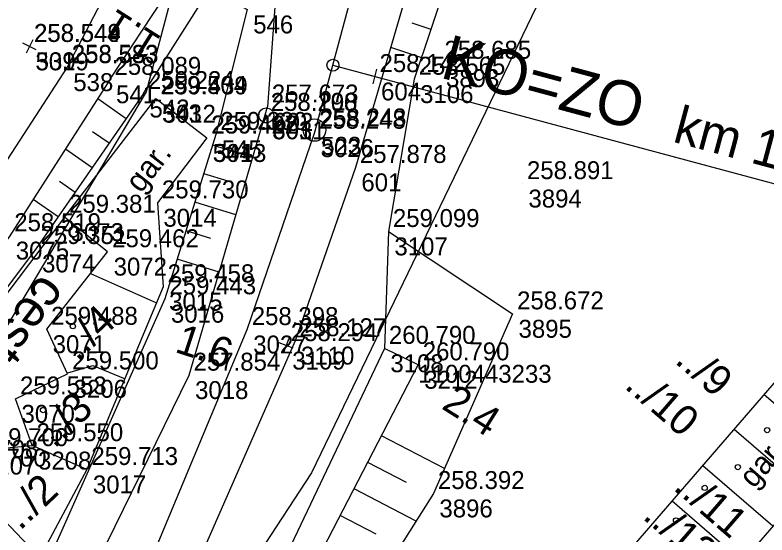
# Model space of a CAD drawing. Extents: x -496688 to -495455, y -1089309 to -1088026.
# Drawn here: x -495844.5 to -495794.2, y -1089035.1 to -1089000.3 of the extents above; entities that cross this region are included whole.
import ezdxf

# ---------------------------------------------------------------- set-up
doc = ezdxf.new("R2010")
doc.units = 0
for name, color, linetype in [('Vrstva 1', 7, 'Continuous'), ('Vrstva 23', 7, 'Continuous'), ('Vrstva 48', 7, 'Continuous'), ('Vrstva 49', 7, 'Continuous'), ('Vrstva 51', 7, 'Continuous'), ('Vrstva 55', 7, 'Continuous'), ('Vrstva 57', 7, 'Continuous'), ('Vrstva 59', 7, 'Continuous'), ('Vrstva 60', 7, 'Continuous'), ('Vrstva 61', 7, 'Continuous'), ('Vrstva 7', 7, 'Continuous')]:
    doc.layers.add(name, color=color, linetype=linetype)

msp = doc.modelspace()

# ---------------------------------------------------------------- linework, layer by layer
at = {"layer": 'Vrstva 1'}
msp.add_line((-495823.251, -1089003.622), (-495779.69, -1089015.311), dxfattribs=at)
for points in [[(-495907.663, -1089127.884), (-495890.17, -1089113.043), (-495873.129, -1089095.457), (-495865.07, -1089085.751), (-495854.252, -1089070.841), (-495844.558, -1089054.973), (-495836.081, -1089038.326), (-495828.983, -1089021.317), (-495824.474, -1089008.173), (-495824.431, -1089008.019), (-495818.486, -1088985.868), (-495813.737, -1088962.888), (-495809.977, -1088936.87), (-495807.935, -1088912), (-495807.479, -1088882.915), (-495809.634, -1088849.637), (-495812.479, -1088829.606)], [(-495817.129, -1088831.255), (-495814.517, -1088849.896), (-495812.926, -1088882.632), (-495813.806, -1088911.575), (-495816.396, -1088935.09), (-495819.361, -1088949.813), (-495824.664, -1088968.125), (-495829.412, -1088980.552), (-495832.001, -1088986.46), (-495841.028, -1089003.756), (-495851.964, -1089020.577), (-495864.204, -1089035.738), (-495877.809, -1089049.639), (-495892.685, -1089062.102), (-495909.087, -1089073.334), (-495926.674, -1089082.933), (-495938.866, -1089088.355), (-495959.939, -1089095.513), (-495966.65, -1089097.262), (-495981.258, -1089100.234), (-495998.48, -1089102.26), (-496011.92, -1089102.84)]]:
    msp.add_lwpolyline(points, dxfattribs=at)
msp.add_circle((-495823.251, -1089003.622), 0.4, dxfattribs=at)
at = {"layer": 'Vrstva 23'}
for p, q in [((-495756.511, -1088991.44), (-495832.842, -1089079.508)), ((-495835.04, -1089019.55), (-495839.46, -1089017.58)), ((-495808.671, -1089042.213), (-495787.907, -1089018.172)), ((-495840.99, -1089024.22), (-495839.33, -1089023.73)), ((-495839.33, -1089023.73), (-495837.16, -1089024.61)), ((-495794.379, -1089025.665), (-495789.686, -1089029.716)), ((-495791.705, -1089032.046), (-495796.4, -1089028.005)), ((-495839.718, -1089030.682), (-495843.383, -1089029.089)), ((-495798.48, -1089030.414), (-495793.799, -1089034.462)), ((-495795.861, -1089036.841), (-495800.538, -1089032.796)), ((-495845.96, -1089033.35), (-495842.83, -1089036.62))]:
    msp.add_line(p, q, dxfattribs=at)
for points in [[(-495831.691, -1089008.489), (-495834.996, -1089012.835), (-495834.614, -1089018.453), (-495839.716, -1089030.684), (-495842.914, -1089036.658), (-495847.741, -1089041.216), (-495853.892, -1089034.758), (-495849.075, -1089030.2), (-495848.518, -1089030.789), (-495847.073, -1089029.421), (-495843.387, -1089029.089), (-495844.495, -1089025.959), (-495841.007, -1089024.283), (-495842.408, -1089021.296), (-495838.327, -1089016.105), (-495841.211, -1089013.798), (-495835.096, -1089005.847)], [(-495835.096, -1089005.847), (-495831.691, -1089008.489)]]:
    msp.add_lwpolyline(points, dxfattribs=at)
at = {"layer": 'Vrstva 48'}
for p, q in [((-495817.971, -1089000.787), (-495816.694, -1089001.213)), ((-495819.385, -1089002.423), (-495817.328, -1089003.11)), ((-495838.994, -1089005.858), (-495837.081, -1089007.184)), ((-495839.333, -1089008.056), (-495838.221, -1089008.827)), ((-495828.627, -1089009.802), (-495831.309, -1089008.972)), ((-495841.155, -1089009.227), (-495839.36, -1089010.471)), ((-495830.272, -1089011.387), (-495831.901, -1089010.883)), ((-495841.541, -1089011.393), (-495840.5, -1089012.115)), ((-495843.315, -1089012.596), (-495841.639, -1089013.758)), ((-495829.747, -1089013.643), (-495832.492, -1089012.793)), ((-495831.418, -1089015.219), (-495833.083, -1089014.704)), ((-495830.867, -1089017.483), (-495833.674, -1089016.614)), ((-495815.783, -1089030.615), (-495819.997, -1089028.433)), ((-495818.334, -1089031.546), (-495820.916, -1089030.21)), ((-495817.684, -1089034.135), (-495821.836, -1089031.986)), ((-495820.355, -1089035.004), (-495822.755, -1089033.762))]:
    msp.add_line(p, q, dxfattribs=at)
at = {"layer": 'Vrstva 49'}
for points in [[(-495804.961, -1088925.871), (-495806.445, -1088940.556), (-495810.311, -1088963.879), (-495814.814, -1088986.85), (-495821.745, -1089010.464)], [(-495814.537, -1088994.752), (-495817.811, -1089004.557), (-495819.532, -1089014.752), (-495819.802, -1089022.575), (-495826.913, -1089037.557), (-495830.809, -1089045.671)], [(-495838.167, -1089004.567), (-495832.394, -1088995.819), (-495826.984, -1088997.565)], [(-495826.984, -1088997.565), (-495827.639, -1089006.416)], [(-495835.928, -1089005.52), (-495831.486, -1088998.499), (-495828.985, -1088999.893), (-495831.087, -1089008.254)], [(-495838.167, -1089004.567), (-495844.877, -1089015.033), (-495852.408, -1089025.316), (-495853.886, -1089029.111)], [(-495835.928, -1089005.52), (-495843.118, -1089015.892), (-495851.076, -1089026.501)], [(-495860.539, -1089075.591), (-495857.666, -1089071.966), (-495849.827, -1089058.791), (-495842.781, -1089044.581), (-495832.876, -1089024.368), (-495827.639, -1089006.416)], [(-495831.087, -1089008.254), (-495834.492, -1089019.256), (-495842.95, -1089038.28), (-495851.065, -1089054.628), (-495858.825, -1089070.98), (-495860.539, -1089075.591)], [(-495821.745, -1089010.464), (-495825.785, -1089022.062), (-495833.285, -1089039.204), (-495841.647, -1089056.477), (-495851.993, -1089073.129), (-495853.875, -1089076.49)], [(-495819.532, -1089014.752), (-495811.223, -1089020.266)], [(-495811.223, -1089020.266), (-495816.521, -1089032.291), (-495823.438, -1089043.254), (-495829.945, -1089053.383)], [(-495825.245, -1089038.571), (-495817.535, -1089023.678), (-495819.802, -1089022.575)]]:
    msp.add_lwpolyline(points, dxfattribs=at)
at = {"layer": 'Vrstva 51'}
msp.add_lwpolyline([(-495841.211, -1089013.798), (-495856.742, -1089034.325), (-495858.592, -1089041.647), (-495863.076, -1089050.756), (-495864.781, -1089054.004), (-495863.372, -1089062.507), (-495864.642, -1089069.593), (-495875.073, -1089084.533), (-495890.72, -1089100.774)], dxfattribs=at)
at = {"layer": 'Vrstva 55'}
for p, q in [((-495833.44, -1088996.668), (-495835.76, -1089005.4)), ((-495808.167, -1088996.668), (-495824.69, -1089030.9)), ((-495835.76, -1089005.4), (-495852.35, -1089033.29)), ((-495824.69, -1089030.9), (-495846.37, -1089064.18))]:
    msp.add_line(p, q, dxfattribs=at)
at = {"layer": 'Vrstva 59'}
for centre in [(-495840.659, -1089021.093), (-495842.654, -1089026.707), (-495794.187, -1089028.047), (-495796.151, -1089030.524), (-495798.364, -1089031.918), (-495800.285, -1089034.097)]:
    msp.add_circle(centre, 0.175, dxfattribs=at)
at = {"layer": 'Vrstva 60'}
for p, q in [((-495843.563, -1089002.366), (-495843.563, -1089002.366)), ((-495843.563, -1089002.366), (-495843.563, -1089002.366)), ((-495843.547, -1089002.36), (-495843.547, -1089002.36)), ((-495843.547, -1089002.36), (-495843.547, -1089002.36)), ((-495816.079, -1089003.488), (-495816.079, -1089003.488)), ((-495816.079, -1089003.488), (-495816.079, -1089003.488)), ((-495841.028, -1089003.756), (-495841.028, -1089003.756)), ((-495841.028, -1089003.756), (-495841.028, -1089003.756)), ((-495841.026, -1089003.789), (-495841.026, -1089003.789)), ((-495838.167, -1089004.567), (-495838.167, -1089004.567)), ((-495838.167, -1089004.567), (-495838.167, -1089004.567)), ((-495820.428, -1089004.38), (-495820.428, -1089004.38)), ((-495820.428, -1089004.38), (-495820.428, -1089004.38)), ((-495817.811, -1089004.557), (-495817.811, -1089004.557)), ((-495817.811, -1089004.557), (-495817.811, -1089004.557)), ((-495835.928, -1089005.52), (-495835.928, -1089005.52)), ((-495835.928, -1089005.52), (-495835.928, -1089005.52)), ((-495835.096, -1089005.847), (-495835.096, -1089005.847)), ((-495835.096, -1089005.847), (-495835.096, -1089005.847)), ((-495835.054, -1089005.873), (-495835.054, -1089005.873)), ((-495835.054, -1089005.873), (-495835.054, -1089005.873)), ((-495827.639, -1089006.416), (-495827.639, -1089006.416)), ((-495827.639, -1089006.416), (-495827.639, -1089006.416)), ((-495827.715, -1089006.977), (-495827.715, -1089006.977)), ((-495827.715, -1089006.977), (-495827.715, -1089006.977)), ((-495827.707, -1089006.982), (-495827.707, -1089006.982)), ((-495827.707, -1089006.982), (-495827.707, -1089006.982)), ((-495824.431, -1089008.019), (-495824.431, -1089008.019)), ((-495824.431, -1089008.019), (-495824.431, -1089008.019)), ((-495831.691, -1089008.489), (-495831.691, -1089008.489)), ((-495831.691, -1089008.489), (-495831.691, -1089008.489)), ((-495831.674, -1089008.499), (-495831.674, -1089008.499)), ((-495831.674, -1089008.499), (-495831.674, -1089008.499)), ((-495831.087, -1089008.254), (-495831.087, -1089008.254)), ((-495831.087, -1089008.254), (-495831.087, -1089008.254)), ((-495824.474, -1089008.173), (-495824.474, -1089008.173)), ((-495824.474, -1089008.173), (-495824.474, -1089008.173)), ((-495821.745, -1089010.464), (-495821.745, -1089010.464)), ((-495821.745, -1089010.464), (-495821.745, -1089010.464)), ((-495810.56, -1089011.548), (-495810.56, -1089011.548)), ((-495810.56, -1089011.548), (-495810.56, -1089011.548)), ((-495834.996, -1089012.835), (-495834.996, -1089012.835)), ((-495834.996, -1089012.835), (-495834.996, -1089012.835)), ((-495841.211, -1089013.798), (-495841.211, -1089013.798)), ((-495841.211, -1089013.798), (-495841.211, -1089013.798)), ((-495819.532, -1089014.752), (-495819.532, -1089014.752)), ((-495819.532, -1089014.752), (-495819.532, -1089014.752)), ((-495843.118, -1089015.892), (-495843.118, -1089015.892)), ((-495843.118, -1089015.892), (-495843.118, -1089015.892)), ((-495838.327, -1089016.105), (-495838.327, -1089016.105)), ((-495838.327, -1089016.105), (-495838.327, -1089016.105)), ((-495834.614, -1089018.453), (-495834.614, -1089018.453)), ((-495834.614, -1089018.453), (-495834.614, -1089018.453)), ((-495834.492, -1089019.256), (-495834.492, -1089019.256)), ((-495834.492, -1089019.256), (-495834.492, -1089019.256)), ((-495811.223, -1089020.266), (-495811.223, -1089020.266)), ((-495811.223, -1089020.266), (-495811.223, -1089020.266)), ((-495842.408, -1089021.296), (-495842.408, -1089021.296)), ((-495842.408, -1089021.296), (-495842.408, -1089021.296)), ((-495828.983, -1089021.317), (-495828.983, -1089021.317)), ((-495828.983, -1089021.317), (-495828.983, -1089021.317)), ((-495825.785, -1089022.062), (-495825.785, -1089022.062)), ((-495825.785, -1089022.062), (-495825.785, -1089022.062)), ((-495826.372, -1089022.393), (-495826.372, -1089022.393)), ((-495826.372, -1089022.393), (-495826.372, -1089022.393)), ((-495819.802, -1089022.575), (-495819.802, -1089022.575)), ((-495819.802, -1089022.575), (-495819.802, -1089022.575)), ((-495817.535, -1089023.678), (-495817.535, -1089023.678)), ((-495817.535, -1089023.678), (-495817.535, -1089023.678)), ((-495841.007, -1089024.283), (-495841.007, -1089024.283)), ((-495841.007, -1089024.283), (-495841.007, -1089024.283)), ((-495832.876, -1089024.368), (-495832.876, -1089024.368)), ((-495832.876, -1089024.368), (-495832.876, -1089024.368)), ((-495844.495, -1089025.959), (-495844.495, -1089025.959)), ((-495844.495, -1089025.959), (-495844.495, -1089025.959)), ((-495843.387, -1089029.089), (-495843.387, -1089029.089)), ((-495843.387, -1089029.089), (-495843.387, -1089029.089)), ((-495839.716, -1089030.684), (-495839.716, -1089030.684)), ((-495839.716, -1089030.684), (-495839.716, -1089030.684)), ((-495816.521, -1089032.291), (-495816.521, -1089032.291)), ((-495816.521, -1089032.291), (-495816.521, -1089032.291))]:
    msp.add_line(p, q, dxfattribs=at)
at = {"layer": 'Vrstva 7'}
for p, q in [((-495843.339, -1089001.919), (-495843.787, -1089002.813)), ((-495843.116, -1089002.59), (-495844.01, -1089002.142)), ((-495820.557, -1089004.862), (-495820.299, -1089003.898)), ((-495820.91, -1089004.251), (-495819.946, -1089004.509)), ((-495827.757, -1089006.982), (-495827.657, -1089006.982)), ((-495827.678, -1089007.01), (-495827.752, -1089006.944)), ((-495826.196, -1089021.925), (-495826.548, -1089022.861)), ((-495825.904, -1089022.569), (-495826.84, -1089022.217))]:
    msp.add_line(p, q, dxfattribs=at)
for centre, radius in [((-495827.715, -1089006.977), 0.5), ((-495827.707, -1089006.982), 0.5), ((-495824.481, -1089007.961), 0.75)]:
    msp.add_circle(centre, radius, dxfattribs=at)

# ---------------------------------------------------------------- texts
at = {"layer": 'Vrstva 1'}
for s, height, rotation, p in [('KO=ZO', 3, 344.9791, (-495816.152, -1089004.436)), ('km 115,205', 2.5, 344.9799, (-495800.578, -1089008.729))]:
    msp.add_text(s, height=height, rotation=rotation, dxfattribs=at).set_placement(p)
at = {"layer": 'Vrstva 23'}
for rotation, p in [(52.0561, (-495836.092, -1089012.243)), (48.9175, (-495795.079, -1089032.012))]:
    msp.add_text('gar.', height=1.5, rotation=rotation, dxfattribs=at).set_placement(p)
at = {"layer": 'Vrstva 48'}
for s, rotation, p in [('1.1', 147.6217, (-495834.629, -1089001.782)), ('1.6', 341.8148, (-495833.905, -1089022.796)), ('2.4', 327.7276, (-495816.051, -1089026.567))]:
    msp.add_text(s, height=2, rotation=rotation, dxfattribs=at).set_placement(p)
at = {"layer": 'Vrstva 51'}
msp.add_text('cesta', height=2.5, rotation=232.8884, dxfattribs=at).set_placement((-495842.75, -1089017.489))
at = {"layer": 'Vrstva 57'}
for s, rotation, p in [('../4', 43.419, (-495840.351, -1089023.507)), ('../9', 319.1477, (-495800.432, -1089023.508)), ('../10', 319.1477, (-495803.801, -1089025.194)), ('../3', 43.419, (-495841.887, -1089029.326)), ('../2', 43.419, (-495844.193, -1089034.817)), ('../11', 319.1477, (-495800.539, -1089031.985)), ('../12', 319.1488, (-495802.585, -1089033.938))]:
    msp.add_text(s, height=2, rotation=rotation, dxfattribs=at).set_placement(p)
at = {"layer": 'Vrstva 60'}
for s, p in [('546', (-495828.585, -1089001.493)), ('546', (-495828.585, -1089001.493)), ('3019', (-495843.163, -1089003.966)), ('3019', (-495843.163, -1089003.966)), ('539', (-495843.147, -1089003.96)), ('539', (-495843.147, -1089003.96)), ('3893', (-495815.679, -1089005.088)), ('3893', (-495815.679, -1089005.088)), ('538', (-495840.628, -1089005.356)), ('538', (-495840.628, -1089005.356)), ('541', (-495837.767, -1089006.167)), ('541', (-495837.767, -1089006.167)), ('604', (-495820.028, -1089005.98)), ('604', (-495820.028, -1089005.98)), ('3106', (-495817.411, -1089006.157)), ('3106', (-495817.411, -1089006.157)), ('542', (-495835.528, -1089007.12)), ('542', (-495835.528, -1089007.12)), ('543', (-495834.696, -1089007.447)), ('543', (-495834.696, -1089007.447)), ('3012', (-495834.654, -1089007.473)), ('3012', (-495834.654, -1089007.473)), ('602', (-495827.239, -1089008.016)), ('602', (-495827.239, -1089008.016)), ('3011', (-495827.307, -1089008.582)), ('3011', (-495827.307, -1089008.582)), ('603', (-495827.315, -1089008.577)), ('603', (-495827.315, -1089008.577)), ('3026', (-495824.074, -1089009.773)), ('3026', (-495824.074, -1089009.773)), ('523', (-495824.031, -1089009.619)), ('523', (-495824.031, -1089009.619)), ('544', (-495831.291, -1089010.089)), ('544', (-495831.291, -1089010.089)), ('3013', (-495831.274, -1089010.099)), ('3013', (-495831.274, -1089010.099)), ('545', (-495830.687, -1089009.854)), ('545', (-495830.687, -1089009.854)), ('601', (-495821.345, -1089012.064)), ('601', (-495821.345, -1089012.064)), ('3894', (-495810.16, -1089013.148)), ('3894', (-495810.16, -1089013.148)), ('3014', (-495834.596, -1089014.435)), ('3014', (-495834.596, -1089014.435)), ('3073', (-495840.811, -1089015.398)), ('3073', (-495840.811, -1089015.398)), ('3107', (-495819.132, -1089016.352)), ('3107', (-495819.132, -1089016.352)), ('3075', (-495844.477, -1089016.633)), ('3075', (-495844.477, -1089016.633)), ('3074', (-495842.718, -1089017.492)), ('3074', (-495842.718, -1089017.492)), ('3072', (-495837.927, -1089017.705)), ('3072', (-495837.927, -1089017.705)), ('3015', (-495834.214, -1089020.053)), ('3015', (-495834.214, -1089020.053)), ('3016', (-495834.092, -1089020.856)), ('3016', (-495834.092, -1089020.856)), ('3895', (-495810.823, -1089021.866)), ('3895', (-495810.823, -1089021.866)), ('3071', (-495842.008, -1089022.896)), ('3071', (-495842.008, -1089022.896)), ('3027', (-495828.583, -1089022.917)), ('3027', (-495828.583, -1089022.917)), ('3110', (-495825.385, -1089023.662)), ('3110', (-495825.385, -1089023.662)), ('3109', (-495825.972, -1089023.993)), ('3109', (-495825.972, -1089023.993)), ('3108', (-495819.402, -1089024.175)), ('3108', (-495819.402, -1089024.175)), ('1100443233', (-495817.535, -1089024.878)), ('3212', (-495817.135, -1089025.278)), ('3206', (-495840.607, -1089025.883)), ('3206', (-495840.607, -1089025.883)), ('3018', (-495832.476, -1089025.968)), ('3018', (-495832.476, -1089025.968)), ('3070', (-495844.095, -1089027.559)), ('3070', (-495844.095, -1089027.559)), ('3208', (-495842.987, -1089030.689)), ('3208', (-495842.987, -1089030.689)), ('3207', (-495846.673, -1089031.021)), ('3207', (-495846.673, -1089031.021)), ('3017', (-495839.316, -1089032.284)), ('3017', (-495839.316, -1089032.284)), ('3896', (-495816.121, -1089033.891)), ('3896', (-495816.121, -1089033.891))]:
    msp.add_text(s, height=1.2, dxfattribs=at).set_placement(p)
at = {"layer": 'Vrstva 61'}
for s, p in [('258.544', (-495843.263, -1089002.066)), ('258.544', (-495843.263, -1089002.066)), ('258.549', (-495843.247, -1089002.06)), ('258.549', (-495843.247, -1089002.06)), ('258.685', (-495815.779, -1089003.188)), ('258.685', (-495815.779, -1089003.188)), ('258.583', (-495840.728, -1089003.456)), ('258.583', (-495840.728, -1089003.456)), ('258.583', (-495840.726, -1089003.489)), ('258.089', (-495837.867, -1089004.267)), ('258.089', (-495837.867, -1089004.267)), ('258.142', (-495820.128, -1089004.08)), ('258.142', (-495820.128, -1089004.08)), ('258.565', (-495817.511, -1089004.257)), ('258.565', (-495817.511, -1089004.257)), ('259.224', (-495835.628, -1089005.22)), ('259.224', (-495835.628, -1089005.22)), ('259.504', (-495834.796, -1089005.547)), ('259.504', (-495834.796, -1089005.547)), ('259.439', (-495834.754, -1089005.573)), ('259.439', (-495834.754, -1089005.573)), ('257.673', (-495827.339, -1089006.116)), ('257.673', (-495827.339, -1089006.116)), ('258.198', (-495827.415, -1089006.677)), ('258.198', (-495827.415, -1089006.677)), ('258.200', (-495827.407, -1089006.682)), ('258.200', (-495827.407, -1089006.682)), ('258.243', (-495824.131, -1089007.719)), ('258.243', (-495824.131, -1089007.719)), ('259.407', (-495831.391, -1089008.189)), ('259.407', (-495831.391, -1089008.189)), ('259.422', (-495831.374, -1089008.199)), ('259.422', (-495831.374, -1089008.199)), ('259.330', (-495830.787, -1089007.954)), ('259.330', (-495830.787, -1089007.954)), ('258.248', (-495824.174, -1089007.873)), ('258.248', (-495824.174, -1089007.873)), ('257.878', (-495821.445, -1089010.164)), ('257.878', (-495821.445, -1089010.164)), ('258.891', (-495810.26, -1089011.248)), ('258.891', (-495810.26, -1089011.248)), ('259.730', (-495834.696, -1089012.535)), ('259.730', (-495834.696, -1089012.535)), ('259.381', (-495840.911, -1089013.498)), ('259.381', (-495840.911, -1089013.498)), ('258.519', (-495844.577, -1089014.733)), ('258.519', (-495844.577, -1089014.733)), ('259.099', (-495819.232, -1089014.452)), ('259.099', (-495819.232, -1089014.452)), ('259.351', (-495842.818, -1089015.592)), ('259.351', (-495842.818, -1089015.592)), ('259.462', (-495838.027, -1089015.805)), ('259.462', (-495838.027, -1089015.805)), ('259.458', (-495834.314, -1089018.153)), ('259.458', (-495834.314, -1089018.153)), ('259.443', (-495834.192, -1089018.956)), ('259.443', (-495834.192, -1089018.956)), ('258.672', (-495810.923, -1089019.966)), ('258.672', (-495810.923, -1089019.966)), ('259.488', (-495842.108, -1089020.996)), ('259.488', (-495842.108, -1089020.996)), ('258.398', (-495828.683, -1089021.017)), ('258.398', (-495828.683, -1089021.017)), ('258.127', (-495825.485, -1089021.762)), ('258.127', (-495825.485, -1089021.762)), ('258.294', (-495826.072, -1089022.093)), ('258.294', (-495826.072, -1089022.093)), ('260.790', (-495819.502, -1089022.275)), ('260.790', (-495819.502, -1089022.275)), ('260.790', (-495817.235, -1089023.378)), ('260.790', (-495817.235, -1089023.378)), ('259.500', (-495840.707, -1089023.983)), ('259.500', (-495840.707, -1089023.983)), ('257.854', (-495832.576, -1089024.068)), ('257.854', (-495832.576, -1089024.068)), ('259.553', (-495844.195, -1089025.659)), ('259.553', (-495844.195, -1089025.659)), ('259.550', (-495843.087, -1089028.789)), ('259.550', (-495843.087, -1089028.789)), ('259.700', (-495846.773, -1089029.121)), ('259.700', (-495846.773, -1089029.121)), ('259.708', (-495848.775, -1089029.9)), ('259.708', (-495848.775, -1089029.9)), ('259.713', (-495839.416, -1089030.384)), ('259.713', (-495839.416, -1089030.384)), ('259.700', (-495848.218, -1089030.489)), ('259.700', (-495848.218, -1089030.489)), ('258.392', (-495816.221, -1089031.991)), ('258.392', (-495816.221, -1089031.991))]:
    msp.add_text(s, height=1.2, dxfattribs=at).set_placement(p)

doc.saveas('drawing.dxf')
